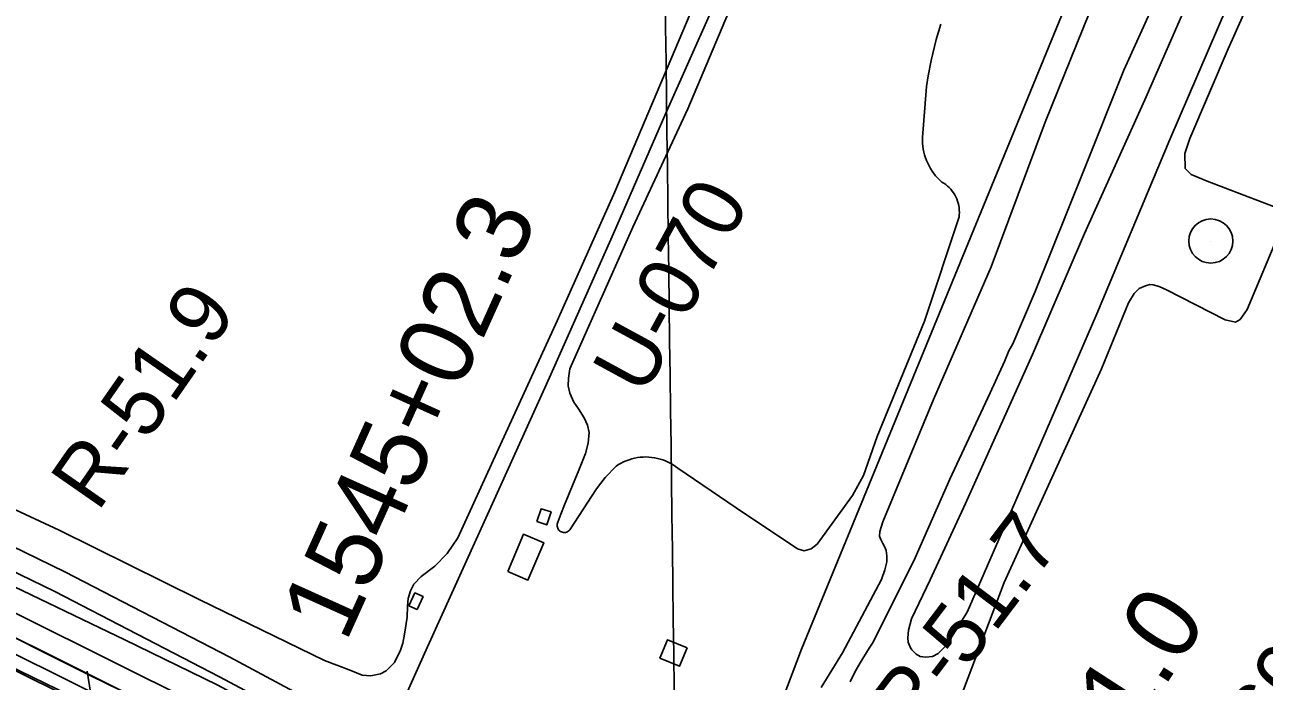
# Model space of a CAD drawing. Extents: x 3734862 to 3772949, y 391520 to 417239.
# Drawn here: x 3756626 to 3758311, y 404156 to 405048 of the extents above; entities that cross this region are included whole.
import ezdxf

# ---------------------------------------------------------------- set-up
doc = ezdxf.new("R2010")
doc.units = 0
for name, color, linetype in [('V-BLDG-OTLN', 7, 'Continuous'), ('V-FLOD-BASE', 7, 'Continuous'), ('V-GRID-MAJR', 7, 'Continuous'), ('V-LEVE-TOET', 7, 'Continuous'), ('V-RIVR-EDGE', 7, 'Continuous'), ('V-RIVR-RANG-IDEN', 7, 'Continuous'), ('V-ROAD-CNTR', 7, 'Continuous'), ('V-RRAP-FSHR', 7, 'Continuous'), ('V-SITE-VEGE', 7, 'Continuous'), ('V-SURV-IDEN', 7, 'Continuous'), ('V-SURV-LINE', 7, 'Continuous'), ('V-TOPO-SHOR', 7, 'Continuous'), ('V-TOPO-TOWR', 7, 'Continuous')]:
    doc.layers.add(name, color=color, linetype=linetype)

msp = doc.modelspace()

# ---------------------------------------------------------------- linework, layer by layer
at = {"layer": 'V-BLDG-OTLN'}
for points in [[(3757321.988, 404372.729), (3757327.826, 404390.337), (3757341.237, 404385.891), (3757335.398, 404368.282)], [(3757282.377, 404304.813), (3757303.789, 404355.655), (3757331.3570000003, 404344.044), (3757309.947, 404293.203)], [(3757148.184, 404258.241), (3757156.3370000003, 404275.895), (3757167.396, 404270.78500000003), (3757159.2430000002, 404253.132)], [(3757526.235, 404201.162), (3757515.904, 404176.264), (3757489.346, 404187.28), (3757499.674, 404212.18)]]:
    msp.add_lwpolyline(points, close=True, dxfattribs=at)
at = {"layer": 'V-FLOD-BASE'}
msp.add_lwpolyline([(3755509.551, 404734.006), (3755604.0130000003, 404693.351), (3755734.747, 404640.009), (3755837.257, 404595.647), (3755993.358, 404521.43200000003), (3756101.674, 404469.462), (3756260.163, 404391.429), (3756378.159, 404331.408), (3756548.3540000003, 404246.91000000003), (3756715.9620000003, 404163.132), (3756855.992, 404094.784), (3757035.898, 404000.433), (3757156.372, 403931.968), (3757267.449, 403870.27), (3757410.8540000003, 403787.06), (3757521.985, 403722.532), (3757695.6040000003, 403620.599), (3757850.347, 403523.192), (3758006.796, 403417.324), (3758118.453, 403338.911), (3758244.6240000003, 403255.11100000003)], dxfattribs=at)
at = {"layer": 'V-GRID-MAJR'}
msp.add_spline([(3757600.991, 397094.195), (3757521.699, 403151.107), (3757442.364, 409211.393), (3757363.028, 415271.68200000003), (3757362.984, 415275.05)], degree=3, dxfattribs=at)
at = {"layer": 'V-LEVE-TOET'}
for points in [[(3758269.622, 403303.081), (3758155.259, 403379.074), (3758029.565, 403469.251), (3757948.782, 403524.283), (3757808.9280000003, 403615.219), (3757687.791, 403695.711), (3757551.957, 403778.235), (3757432.086, 403846.407), (3757308.291, 403918.105), (3757157.818, 403999.579), (3756987.736, 404097.65), (3756887.4390000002, 404151.022), (3756762.044, 404212.145), (3756587.878, 404295.22000000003), (3756373.151, 404401.18), (3756201.512, 404486.62), (3756071.946, 404550.74700000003), (3755936.9560000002, 404616.058), (3755740.102, 404702.043), (3755551.416, 404777.897), (3755403.7490000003, 404833.703)], [(3755507.478, 404708.642), (3755641.7120000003, 404655.92), (3755849.66, 404568.08900000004), (3755983.079, 404504.292), (3756148.735, 404422.33900000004), (3756284.792, 404354.993), (3756499.005, 404249.021), (3756692.973, 404152.696), (3756857.858, 404070.727), (3757082.965, 403946.44800000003), (3757225.162, 403867.389), (3757438.453, 403742.369), (3757655.379, 403615.62), (3757909.299, 403450.742), (3758137.524, 403297.97500000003), (3758277.228, 403201.379)]]:
    msp.add_lwpolyline(points, dxfattribs=at)
at = {"layer": 'V-RIVR-EDGE'}
msp.add_spline([(3755702.07690273, 404495.317851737), (3755757.1795837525, 404470.76501479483), (3755793.3040031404, 404451.23285420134), (3755852.470499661, 404424.4091738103), (3755881.387253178, 404415.74665074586), (3755906.2278926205, 404404.38125297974), (3755920.2234916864, 404395.7556256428), (3755948.6690821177, 404379.4075653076), (3755958.16324417, 404378.9319300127), (3755969.012756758, 404378.0007843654), (3755990.692775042, 404368.45183774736), (3756022.7511428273, 404350.28620821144), (3756054.8206911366, 404336.6421406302), (3756079.6557403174, 404323.0159618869), (3756103.5864771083, 404309.3920192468), (3756144.2279862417, 404288.0400533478), (3756167.6931502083, 404268.9913544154), (3756188.906477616, 404253.56549530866), (3756231.358847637, 404233.11336959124), (3756271.5616172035, 404217.1883960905), (3756299.108485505, 404203.1033528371), (3756403.0071399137, 404163.5086117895), (3756460.37395607, 404140.30665317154), (3756508.692058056, 404114.8662746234), (3756530.8208783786, 404103.95974136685), (3756588.1809862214, 404078.0448455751), (3756639.210907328, 404052.14560251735), (3756694.2934634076, 404019.453954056), (3756726.796161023, 403998.1221130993), (3756735.8169238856, 403989.0566281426), (3756740.3150067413, 403979.55016751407), (3756740.2993540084, 403973.219980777), (3756740.7380935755, 403967.792988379), (3756747.5025476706, 403960.5417184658), (3756759.6939941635, 403953.72918812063), (3756786.341022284, 403941.455005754), (3756814.3445189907, 403929.1774692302), (3756864.4734818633, 403904.63693086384), (3756889.3208296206, 403895.9844702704), (3756899.7237762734, 403897.31522365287), (3756908.325924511, 403901.8155426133), (3756919.1765551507, 403901.3365531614), (3756933.175508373, 403894.0673944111), (3756945.8325276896, 403892.6796203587), (3756956.233238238, 403893.1060613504), (3756962.1213312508, 403897.1609324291), (3756970.711180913, 403896.68753323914), (3756978.392245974, 403894.4077453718), (3756992.4102060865, 403894.8252419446), (3757002.816506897, 403897.5124639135), (3757019.104192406, 403901.5416197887), (3757027.69516012, 403901.52037679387), (3757034.024228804, 403901.0525678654), (3757036.273829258, 403896.52541564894), (3757036.7125688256, 403891.09842325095), (3757038.502186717, 403883.4072957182), (3757046.618637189, 403874.34404686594), (3757060.6153543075, 403866.1705757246), (3757076.4106337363, 403853.923226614), (3757104.388415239, 403831.24609759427), (3757122.438885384, 403816.732377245), (3757145.4686639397, 403804.4671392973), (3757165.3445296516, 403796.7312896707), (3757181.59867359, 403787.195759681), (3757194.2355679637, 403777.66917411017), (3757213.6480969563, 403765.41288058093), (3757229.903358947, 403756.32950678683), (3757251.581141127, 403745.87624777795), (3757266.491115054, 403741.3177900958), (3757283.2041235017, 403734.4940792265), (3757308.943485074, 403720.8656643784), (3757360.423326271, 403694.0609908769), (3757393.8258640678, 403670.91828903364), (3757429.9648181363, 403657.2641589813), (3757461.586682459, 403645.42983423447), (3757505.403347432, 403628.13944772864), (3757548.3145819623, 403610.39914113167), (3757591.664556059, 403587.23184213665), (3757649.454459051, 403552.2727043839), (3757711.754743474, 403512.7808241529), (3757753.7571934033, 403493.23412887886), (3757766.8563064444, 403487.7758310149), (3757773.1864931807, 403487.76017828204), (3757785.862519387, 403494.0590595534), (3757794.4534871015, 403494.0378165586), (3757803.485430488, 403489.4938935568), (3757807.0814370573, 403480.89398142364), (3757810.6371937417, 403456.0164462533), (3757814.234318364, 403447.86869031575), (3757826.4157023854, 403436.9867542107), (3757854.414726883, 403422.9005929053), (3757930.256218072, 403373.8798909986), (3757975.846848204, 403342.56819022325), (3758005.1900427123, 403323.5049566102), (3758062.0711611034, 403286.73943018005), (3758092.308605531, 403263.6045547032), (3758175.8244534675, 403209.5911277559), (3758234.505252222, 403169.2038795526), (3758283.703069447, 403133.81382859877), (3758328.8437794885, 403103.4075582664), (3758399.2280908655, 403041.7398995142), (3758421.7900604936, 403023.14559288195), (3758438.054266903, 403017.67946865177), (3758463.827170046, 403017.6157396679), (3758491.4299409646, 403026.1385061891), (3758504.532408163, 403022.0366769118), (3758513.556525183, 403014.3276605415), (3758513.9885564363, 403006.1877309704), (3758499.9493533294, 402997.17926668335), (3758498.1228397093, 402989.94923976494), (3758502.1631761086, 402978.1831162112), (3758510.7329008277, 402969.5709055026), (3758522.0200349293, 402962.76061126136), (3758545.0453412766, 402948.6867485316), (3758582.0684827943, 402926.89157085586), (3758650.225554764, 402878.7941882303), (3758697.608038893, 402840.6956723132), (3758721.522004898, 402820.2893867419), (3758740.937888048, 402809.3895617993), (3758782.023727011, 402784.8713844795), (3758831.236078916, 402755.3593640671), (3758902.1172685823, 402711.7768350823), (3758960.355973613, 402675.46011069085), (3759018.583498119, 402634.6218243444), (3759069.5910581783, 402599.6794573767), (3759134.58750899, 402553.39852589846), (3759185.569353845, 402508.05656643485), (3759223.4766828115, 402478.12034113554), (3759262.2883241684, 402448.18187973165), (3759321.4078624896, 402402.36763912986), (3759371.507756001, 402366.07103968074), (3759431.5394330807, 402323.41965634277), (3759463.5855022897, 402300.2803086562), (3759488.860409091, 402281.6792937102), (3759576.885520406, 402222.68096808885), (3759626.98653197, 402186.83652483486), (3759672.1205336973, 402153.71731732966), (3759778.214003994, 402087.4397704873), (3759832.8343414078, 402050.6798343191), (3759872.999097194, 402019.3815501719), (3759909.5499575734, 401989.4486790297), (3760050.814340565, 401883.7463350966), (3760100.016629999, 401850.1649089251), (3760145.608378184, 401819.30536434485), (3760185.7731339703, 401788.00708019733), (3760211.945644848, 401766.69089197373), (3760254.8211017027, 401734.48158712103), (3760285.5051120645, 401709.0848126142), (3760303.1179606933, 401700.4502408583), (3760325.251253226, 401691.3523323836), (3760352.7835868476, 401671.389258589), (3760391.141953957, 401640.9997590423), (3760430.4079876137, 401611.964491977), (3760461.5530985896, 401590.18384898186), (3760536.946905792, 401542.9728899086), (3760582.987456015, 401510.7557586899), (3760602.845432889, 401495.78540993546), (3760629.0246520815, 401477.18215888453), (3760672.363445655, 401449.49329793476), (3760711.1929758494, 401426.78933565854), (3760818.6116092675, 401347.8480611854), (3760872.326516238, 401310.63820492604), (3760925.5847948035, 401271.62084193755), (3760948.59556647, 401251.66894866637), (3761039.7589378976, 401181.81104798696), (3761107.016169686, 401135.52452624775), (3761151.703605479, 401104.6672177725), (3761172.9269953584, 401093.310764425), (3761186.032816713, 401090.5654037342), (3761199.1509366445, 401092.7937611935), (3761219.5136181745, 401099.0736355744), (3761228.1057039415, 401099.50454877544), (3761233.521515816, 401095.421726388), (3761236.667602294, 401087.72724469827), (3761236.6430051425, 401077.7798083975), (3761228.4695340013, 401063.78309127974), (3761223.028006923, 401057.466321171), (3761223.0078819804, 401049.32750965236), (3761228.8613153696, 401039.36553867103), (3761242.394695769, 401026.6716236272), (3761254.1384582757, 401021.6688361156), (3761266.791005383, 401018.4724372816), (3761292.522540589, 401001.678929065), (3761317.338582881, 400980.36609499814), (3761342.145680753, 400955.4360113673), (3761463.0719793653, 400853.4012293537), (3761509.994480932, 400812.1387381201), (3761550.151410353, 400777.67536060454), (3761585.343566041, 400746.84153122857), (3761681.4739473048, 400674.2583948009), (3761756.3954733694, 400618.90974226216), (3761817.7735565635, 400572.18559900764), (3761878.259625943, 400530.4374100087), (3761996.4931123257, 400436.54814782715), (3762057.419039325, 400389.82512262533), (3762104.8037595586, 400352.6309190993), (3762156.25229529, 400313.16587212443), (3762204.5446820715, 400277.32590108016), (3762245.166066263, 400247.83512366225), (3762291.6453560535, 400210.19100004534), (3762325.939907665, 400182.0723439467), (3762356.1795881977, 400159.8417808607), (3762404.0187007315, 400123.550771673), (3762432.901912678, 400101.32356274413), (3762455.4851253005, 400091.3202238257), (3762473.53335934, 400075.90219108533), (3762512.340528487, 400044.15510489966), (3762551.5998538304, 400012.4069006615), (3762593.579942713, 399983.8170814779), (3762620.206845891, 399963.4040875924), (3762661.74036884, 399937.0761674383), (3762686.5664736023, 399919.832739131), (3762793.0819126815, 399841.3458569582), (3762834.6098453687, 399812.7571558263), (3762873.439375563, 399790.0531935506), (3762923.0982934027, 399758.27927410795), (3762956.9585776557, 399737.3962351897), (3762984.0488175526, 399721.50368520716), (3763024.221399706, 399693.3704944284), (3763075.2267236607, 399657.5238150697), (3763115.862642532, 399633.91106819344), (3763172.753823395, 399601.2149475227), (3763228.740691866, 399568.52106295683), (3763285.1741262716, 399533.5652793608), (3763344.3093173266, 399494.0812254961), (3763398.471908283, 399455.0616264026), (3763444.055830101, 399421.03698845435), (3763484.67609624, 399391.094054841), (3763603.3762734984, 399303.0817051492), (3763654.820337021, 399261.8080333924), (3763661.1449334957, 399259.5315996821), (3763667.0106654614, 399254.54334685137), (3763671.9609045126, 399245.0357681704), (3763696.325908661, 399224.17620835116), (3763722.9438674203, 399200.1459649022), (3763745.502482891, 399180.19518968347), (3763818.144221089, 399117.1654720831), (3763841.612739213, 399099.4732417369), (3763852.4465990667, 399092.2119093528), (3763858.756660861, 399084.05744510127), (3763874.9929159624, 399067.2874159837), (3763898.0003334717, 399045.97905412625), (3763924.6227644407, 399023.7574354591), (3763949.0000671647, 399007.8715937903), (3763970.201095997, 398987.47201653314), (3764004.0267206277, 398952.57213555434), (3764028.3794262, 398926.7388575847), (3764056.7981833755, 398899.539048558), (3764092.878998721, 398862.37279634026), (3764130.7706749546, 398826.1063843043), (3764147.012520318, 398811.59713616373), (3764152.861481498, 398799.8265404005), (3764162.316511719, 398783.52543826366), (3764173.5835208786, 398768.57633250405), (3764186.6680992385, 398757.2400040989), (3764206.0839823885, 398746.34017915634), (3764226.87310491, 398742.219342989), (3764246.2945783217, 398733.5802990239), (3764269.3154124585, 398717.6978115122), (3764284.2007892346, 398703.1919175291), (3764301.80692955, 398691.8444086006), (3764323.0247291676, 398678.2271742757), (3764345.137896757, 398660.9904542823), (3764412.350406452, 398596.61768472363), (3764457.023307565, 398559.8823457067), (3764502.599403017, 398522.69261438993), (3764538.2582495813, 398497.7356975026), (3764566.263982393, 398486.3624733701), (3764583.8936018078, 398484.51024454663), (3764604.245102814, 398486.26855697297), (3764616.453320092, 398486.2383695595), (3764626.38957587, 398481.6922104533), (3764630.8932489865, 398474.446530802), (3764636.2866998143, 398461.32058450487), (3764634.902279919, 398450.0200337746), (3764631.7159435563, 398441.436892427), (3764633.0556413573, 398434.65119533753), (3764636.2095542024, 398430.12180701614), (3764643.885029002, 398425.5812381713), (3764661.0569019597, 398421.46934642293), (3764685.4431491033, 398409.2007543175), (3764715.2183748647, 398381.9975911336), (3764745.4491109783, 398356.1497784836), (3764793.3083484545, 398327.9975808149), (3764844.3147904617, 398292.60305765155), (3764885.8281884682, 398258.136325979), (3764918.7774520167, 398234.54258599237), (3764992.815908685, 398187.78713727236), (3765058.2712240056, 398144.2180249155), (3765088.0744010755, 398128.3187666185), (3765140.907356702, 398100.1542703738), (3765168.890728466, 398079.7379223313), (3765193.714597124, 398061.590181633), (3765246.1166395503, 398042.0177711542), (3765282.230996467, 398018.41620480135), (3765309.740969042, 397989.410007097), (3765339.951580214, 397955.42338292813), (3765361.1492548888, 397933.6673370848), (3765382.3469295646, 397911.9112912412), (3765434.688597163, 397867.9224462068), (3765477.570762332, 397838.4260785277), (3765508.7337621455, 397823.87993466), (3765545.3025113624, 397801.1815626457), (3765575.5399557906, 397778.0466871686), (3765617.5211627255, 397749.90902418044), (3765653.635519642, 397726.3074578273), (3765681.6289538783, 397709.96051554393), (3765727.234118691, 397684.52684530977), (3765761.9897709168, 397660.02432072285), (3765771.936089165, 397659.54756737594), (3765788.2148302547, 397659.95947368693), (3765793.6362323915, 397658.13743227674), (3765793.625051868, 397653.61587032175), (3765785.4739417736, 397648.6622771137), (3765785.466115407, 397645.4971837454), (3765790.8606842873, 397632.8233936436), (3765800.333603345, 397623.75679063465), (3765814.7757683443, 397612.8692642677), (3765831.939814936, 397605.59227915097), (3765847.3075353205, 397603.29348439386), (3765858.1481034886, 397598.7450891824), (3765865.8213421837, 397593.3002079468), (3765888.841058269, 397576.96556423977), (3765908.697917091, 397561.54305929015), (3765918.1607736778, 397548.4070505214), (3765919.501589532, 397542.07350962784), (3765921.295679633, 397536.19100687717), (3765926.7148456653, 397533.4646530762), (3765933.047268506, 397534.3533127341), (3765940.731687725, 397533.4299934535), (3765944.7932671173, 397530.2548376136), (3765956.9746511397, 397519.3729015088), (3765987.673196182, 397499.85415754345), (3766024.6717405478, 397468.111543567), (3766059.413976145, 397438.18314463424), (3766085.125386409, 397413.2508248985), (3766102.727054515, 397400.09469118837), (3766131.6091484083, 397377.41532606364), (3766172.6882790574, 397350.184211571), (3766210.592253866, 397318.8915176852), (3766264.3161052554, 397285.29891099), (3766306.7584128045, 397260.77737951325), (3766362.727392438, 397220.84899581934), (3766381.1243656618, 397208.4974980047)], degree=3, dxfattribs=at)
at = {"layer": 'V-ROAD-CNTR'}
for points in [[(3757116.319511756, 404075.2460114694), (3757173.5810000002, 404202.726), (3757275.054, 404426.222), (3757339.23, 404568.462), (3757426.048, 404764.401), (3757497.2800000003, 404927.876), (3757589.293, 405134.722), (3757716.0700000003, 405420.715)], [(3755591.4298353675, 404811.418767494), (3755602.8644417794, 404806.75255434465), (3755653.3190095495, 404786.40008134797), (3755781.0686119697, 404733.9773325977), (3755960.97719407, 404656.97772606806), (3756195.407808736, 404545.7110051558), (3756424.4033699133, 404428.8736364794), (3756680.5481076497, 404304.58595818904), (3756904.5849619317, 404188.3161379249), (3757104.2259280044, 404081.7042066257)], [(3757693.501735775, 403745.32446293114), (3757820.152309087, 403667.91179544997), (3757934.2180252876, 403590.82129843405), (3758158.6203677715, 403432.88574234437), (3758253.6508058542, 403372.636468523), (3758237.5871941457, 403347.299531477), (3758141.9456322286, 403407.9362576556), (3757917.1839747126, 403566.124701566), (3757803.9216909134, 403642.67220455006), (3757584.372953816, 403776.8670442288), (3757366.8512978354, 403901.9740335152), (3757139.7292963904, 404028.73506187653), (3757103.0931183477, 404048.29947263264), (3756890.6090380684, 404161.7698620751), (3756667.0878923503, 404277.772041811), (3756411.036630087, 404402.0143635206), (3756182.1561912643, 404518.7929948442), (3755948.63880593, 404629.626273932), (3755769.471388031, 404706.30866740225), (3755642.012990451, 404758.6119186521), (3755591.5855582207, 404778.95344565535), (3755541.1718633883, 404799.5261735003)]]:
    msp.add_lwpolyline(points, dxfattribs=at)
at = {"layer": 'V-RRAP-FSHR'}
msp.add_line((3756718.622, 404121.169), (3756710.947, 404169.393), dxfattribs=at)
msp.add_lwpolyline([(3757405.447, 403750.967), (3756854.339, 404055.102), (3756334.524, 404308.148), (3755859.219, 404543.688), (3755702.605, 404615.341), (3755203.252, 404810.603), (3754754.9560000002, 404946.77400000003), (3754236.139, 405168.16500000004), (3754051.842, 405281.157), (3753699.683, 405398.93200000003), (3753423.669, 405511.072), (3753238.2090000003, 405570.188), (3752310.556, 405703.852), (3751495.6, 405820.088), (3751133.625, 405900.378)], dxfattribs=at)
at = {"layer": 'V-SITE-VEGE'}
for points in [[(3758216.957, 405201.542), (3758119.833, 404986.365), (3758065.7490000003, 404851.105), (3757999.366, 404685.46400000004), (3757969.043, 404614.292), (3757963.56, 404604.657), (3757957.394, 404590.368), (3757937.858, 404547.743), (3757883.174, 404430.24700000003), (3757836.269, 404323.462), (3757778.96, 404208.749), (3757773.699, 404200.92), (3757761.46, 404180.847), (3757754.73, 404169.12700000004), (3757747.785, 404155.082)], [(3758332.561, 404797.25), (3758233.126, 404835.458), (3758211.338, 404844.477), (3758203.199, 404852.72500000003), (3758202.65, 404873.211), (3758209.611, 404893.65), (3758261.622, 405015.52400000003), (3758320.529, 405147.596)], [(3757708.515, 404147.373), (3757737.242, 404194.297), (3757790.201, 404294.239), (3757795.1040000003, 404307.215), (3757797.4760000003, 404318.082), (3757797.8340000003, 404326.075), (3757796.667, 404333.266), (3757795.0300000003, 404338.13), (3757792.102, 404342.967), (3757789.417, 404348.585), (3757787.781, 404353.191), (3757788.18, 404359.382), (3757792.049, 404372.594), (3757861.257, 404538.803), (3757939.472, 404718.83900000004), (3758012.727, 404915.78500000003), (3758099.062, 405129.207)], [(3757402.8570000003, 404417.092), (3757366.751, 404361.733), (3757365.8170000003, 404360.678), (3757364.735, 404359.775), (3757363.535, 404359.042), (3757362.239, 404358.491), (3757360.875, 404358.141), (3757359.474, 404357.993), (3757358.069, 404358.05700000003), (3757356.687, 404358.325), (3757355.358, 404358.79600000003), (3757354.115, 404359.456), (3757352.9820000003, 404360.291), (3757351.987, 404361.287), (3757351.147, 404362.417), (3757350.485, 404363.66000000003), (3757350.012, 404364.985), (3757349.742, 404366.368), (3757349.677, 404367.775), (3757349.822, 404369.175), (3757350.17, 404370.539), (3757350.719, 404371.836), (3757354.627, 404382.719), (3757359.525, 404395.677), (3757379.205, 404442.885), (3757388.036, 404465.442), (3757391.886, 404479.411), (3757392.895, 404493.83900000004), (3757390.903, 404503.838), (3757386.34, 404513.78500000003), (3757378.6410000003, 404525.989), (3757372.295, 404534.873), (3757366.6520000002, 404547.374), (3757364.4020000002, 404557.366), (3757364.975, 404567.67), (3757367.046, 404580.574), (3757452.384, 404773.139), (3757527.271, 404933.856), (3757603.315, 405114.662)], [(3758259.933, 405072.104), (3758182.2320000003, 404892.085), (3758082.953, 404655.234), (3758008.205, 404482.485), (3757906.792, 404249.458), (3757878.796, 404204.868), (3757867.421, 404193.316), (3757859.508, 404189.556), (3757850.255, 404188.347), (3757843.021, 404189.498), (3757837.549, 404192.742), (3757831.77, 404198.55700000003), (3757829.92, 404201.096), (3757826.6780000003, 404208.764), (3757826.3030000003, 404214.938), (3757826.883, 404224.996), (3757830.965, 404240.532), (3757856.483, 404293.576), (3757904.467, 404397.542), (3757995.653, 404599.719), (3758066.18, 404764.142), (3758148.227, 404945.792), (3758222.2660000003, 405115.178)], [(3757530.161, 405063.01900000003), (3757428.193, 404820.802), (3757349.662, 404645.473), (3757267.7260000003, 404466.605), (3757214.715, 404350.479), (3757200.056, 404329.34), (3757183.3910000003, 404312.02400000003), (3757164.7320000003, 404298.147), (3757154.8910000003, 404287.528), (3757150.429, 404278.558), (3757147.1520000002, 404268.066), (3757146.187, 404258.004), (3757145.704, 404242.931), (3757142.288, 404219.69), (3757139.81, 404207.666), (3757136.9080000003, 404197.954), (3757128.345, 404181.179), (3757117.364, 404169.768), (3757109.714, 404165.76), (3757096.245, 404163.183), (3757084.639, 404164.119), (3757067.114, 404171.509), (3757033.269, 404183.993), (3756863.264, 404266.874), (3756672.96, 404360.951), (3756528.365, 404428.094)], [(3757871.159, 405048.778), (3757864.867, 405027.814), (3757857.947, 404999.634), (3757853.974, 404978.716), (3757851.418, 404964.257), (3757846.19, 404894.995), (3757846.126, 404890.967), (3757846.278, 404886.941), (3757846.64, 404882.92600000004), (3757847.214, 404878.939), (3757848, 404874.98600000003), (3757848.9930000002, 404871.081), (3757850.191, 404867.237), (3757851.59, 404863.456), (3757853.188, 404859.757), (3757854.978, 404856.14900000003), (3757856.958, 404852.639), (3757859.119, 404849.239), (3757861.457, 404845.958), (3757863.966, 404842.804), (3757866.639, 404839.787), (3757869.465, 404836.916), (3757872.441, 404834.2), (3757875.109, 404832.583), (3757877.663, 404830.791), (3757880.09, 404828.833), (3757882.382, 404826.715), (3757884.526, 404824.45), (3757886.515, 404822.04600000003), (3757888.335, 404819.512), (3757889.988, 404816.864), (3757891.4560000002, 404814.114), (3757892.736, 404811.26900000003), (3757893.826, 404808.344), (3757894.717, 404805.354), (3757895.403, 404802.311), (3757895.886, 404799.229), (3757896.163, 404796.12200000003), (3757896.228, 404793.003), (3757896.0870000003, 404789.886), (3757895.737, 404786.78500000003), (3757849.042, 404645.395), (3757784.381, 404488.222), (3757765.838, 404435.375), (3757750.923, 404408.069), (3757702.784, 404342.04600000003), (3757694.67, 404335.715), (3757685.202, 404332.961), (3757676.14, 404335.875), (3757592.9930000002, 404391.404), (3757513.738, 404445.207), (3757510.612, 404447.559), (3757507.362, 404449.733), (3757503.997, 404451.724), (3757500.526, 404453.52400000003), (3757496.96, 404455.132), (3757493.313, 404456.539), (3757489.594, 404457.743), (3757485.811, 404458.739), (3757481.9790000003, 404459.523), (3757478.113, 404460.096), (3757474.217, 404460.451), (3757470.31, 404460.592), (3757466.4, 404460.516), (3757462.501, 404460.22500000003), (3757458.6240000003, 404459.717), (3757454.7800000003, 404458.99700000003), (3757450.983, 404458.065), (3757447.241, 404456.924), (3757443.569, 404455.576), (3757439.9790000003, 404454.028), (3757436.4790000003, 404452.28500000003), (3757433.079, 404450.352), (3757429.794, 404448.23), (3757414.651, 404432.76), (3757402.8570000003, 404417.092)], [(3757896.7320000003, 404130.882), (3757957.023, 404290.004), (3758089.34, 404580.279), (3758125.8540000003, 404670.197), (3758133.725, 404682.708), (3758140.549, 404689.403), (3758148.968, 404693.427), (3758155.116, 404695.09), (3758159.7630000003, 404694.406), (3758167.531, 404692.237), (3758177.6580000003, 404687.797), (3758257.231, 404646.837), (3758271.469, 404644.025), (3758277.636, 404647.4), (3758287.284, 404660.993), (3758332.3680000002, 404767.892)], [(3755688.237, 404616.097), (3755961.819, 404491.203), (3756270.063, 404346.713), (3756525.103, 404213.669), (3756770.566, 404092.132), (3756937.4280000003, 404005.715), (3757127.96, 403904.16500000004), (3757378.6520000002, 403753.895), (3757501.593, 403682.221), (3757599.307, 403625.64900000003), (3757814.511, 403497.297), (3758044.065, 403352.075), (3758243.336, 403205.705), (3758280.556, 403180.53500000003), (3758319.169, 403156.741)]]:
    msp.add_lwpolyline(points, dxfattribs=at)
at = {"layer": 'V-SURV-LINE'}
for points in [[(3755922.8456723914, 404592.28833040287), (3756975.2817172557, 404068.05098539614)], [(3756961.89013566, 404041.2057652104), (3755909.4549400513, 404565.4426871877)]]:
    msp.add_lwpolyline(points, dxfattribs=at)
at = {"layer": 'V-TOPO-SHOR'}
msp.add_lwpolyline([(3758202.0270000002, 405372.441), (3758163.6872336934, 405356.51743266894), (3758102.329763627, 405225.03713967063), (3757681.5928260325, 404199.49085428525), (3757558.8778859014, 403875.17279822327)], dxfattribs=at)
at = {"layer": 'V-TOPO-TOWR'}
msp.add_line((3758237.875, 404754.105), (3758237.875, 404754.105), dxfattribs=at)
msp.add_circle((3758237.875, 404754.105), 30.00000000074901, dxfattribs=at)

# ---------------------------------------------------------------- texts
at = {"layer": 'V-RIVR-RANG-IDEN'}
for s, height, rotation, p in [('U-070', 82.99999999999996, 61.42532571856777, (3757467.5557559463, 404541.5530749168)), ('R-51.9', 82.999998, 55.17892797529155, (3756725.237177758, 404384.5198246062)), ('R-51.7', 82.999998, 52.92533412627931, (3757836.150162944, 404077.7999737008)), ('U-060', 82.99999999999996, 58.17632571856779, (3758233.3112616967, 403915.84122343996))]:
    msp.add_text(s, height=height, rotation=rotation, dxfattribs=at).set_placement(p)
at = {"layer": 'V-SURV-IDEN'}
for s, height, rotation, p in [('1545+02.3', 99.99999999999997, 65.7244169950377, (3757062.3098299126, 404206.9955399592)), ('1554+11.0', 100.00000000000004, 57.078598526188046, (3757888.6778165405, 403705.1506065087))]:
    msp.add_text(s, height=height, rotation=rotation, dxfattribs=at).set_placement(p)

doc.saveas('drawing.dxf')
